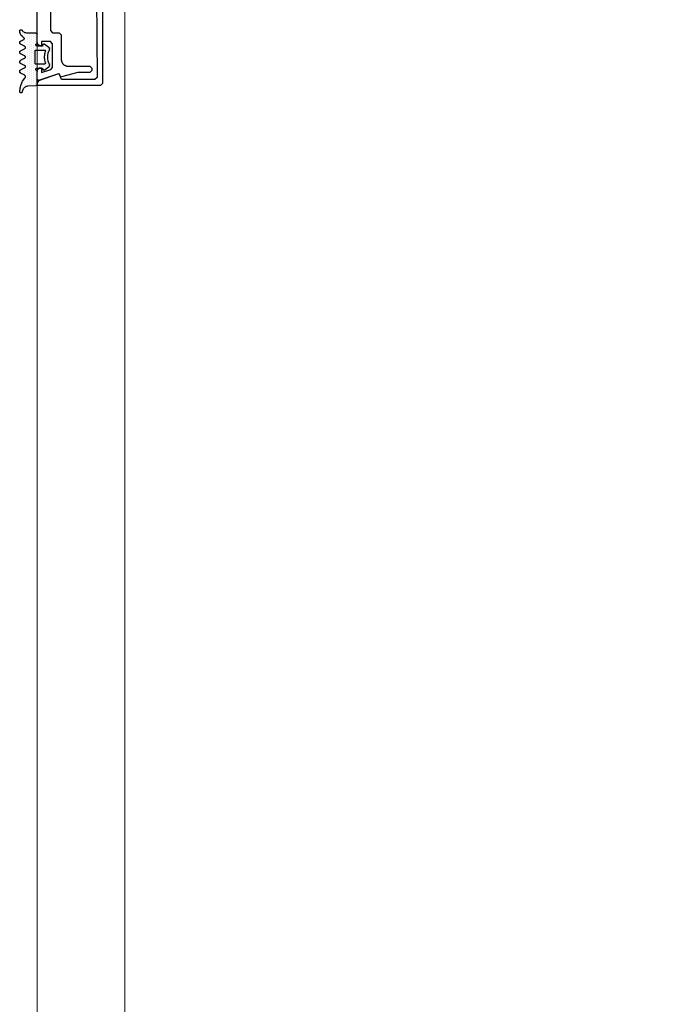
# Model space of a CAD drawing. Extents: x 4615668 to 9294084, y 5325188 to 10688993.
# Tile 263 of 656: x 4639518 to 4639533, y 5327489 to 5327511. Entities that reach past the tile are written whole.
import ezdxf

# ---------------------------------------------------------------- set-up
doc = ezdxf.new("R2010")
doc.units = 0
doc.header["$MEASUREMENT"] = 0
doc.layers.add('A_wymiary', color=152, linetype='Continuous', lineweight=5)
for name, color, linetype in [('CrossSectionsGums', 7, 'Continuous'), ('CrossSectionsProfils', 7, 'Continuous'), ('DIM', 7, 'Continuous')]:
    doc.layers.add(name, color=color, linetype=linetype)
doc.styles.add('Arial Narrow 20', font='arial.ttf', dxfattribs={"height": 20})
doc.dimstyles.new('1do100 ok', dxfattribs={"dimscale": 0.5, "dimtxt": 12, "dimasz": 25, "dimexe": 20, "dimexo": 0, "dimgap": 5, "dimtad": 1, "dimdec": 0, "dimzin": 9, "dimtxsty": 'Arial Narrow 20', "dimblk": 'ARCHTICK', "dimcen": 3, "dimdle": 20, "dimclrd": 256, "dimclre": 256, "dimclrt": 256, "dimadec": 0, "dimazin": 2, "dimtfac": 1, "dimtdec": 0, "dimtix": 1, "dimtmove": 2, "dimatfit": 3, "dimldrblk": 'NONE', "dimfxl": 0, "dimtvp": 1, "dimtolj": 1, "dimtzin": 0, "dimlwd": 5, "dimlwe": 5, "dimarcsym": 0})

# ---------------------------------------------------------------- blocks, each defined once
blk = doc.blocks.new('5032252X', base_point=(219.53, 286.06))
at = {"layer": 'CrossSectionsProfils', "flags": 128}
blk.add_lwpolyline([(242.62, 280.48), (241.63, 276.79), (241.63, 274.06), (241.13, 273.56), (240.63, 273.56), (240.13, 274.06), (240.13, 279.06), (240.12, 279.13), (240.12, 279.19), (240.11, 279.26), (240.1, 279.32), (240.09, 279.39), (240.08, 279.45), (240.06, 279.51), (240.04, 279.58), (240.01, 279.64), (239.99, 279.7), (239.96, 279.76), (239.93, 279.81), (239.89, 279.87), (239.86, 279.92), (239.82, 279.98), (239.78, 280.03), (239.73, 280.08), (239.69, 280.12), (239.64, 280.17), (239.59, 280.21), (239.54, 280.25), (239.49, 280.29), (239.43, 280.33), (239.38, 280.36), (239.32, 280.39), (239.26, 280.42), (239.2, 280.45), (239.14, 280.47), (239.08, 280.49), (239.01, 280.51), (238.95, 280.53), (238.89, 280.54), (238.82, 280.55), (238.76, 280.56), (238.69, 280.56), (238.63, 280.56), (233.03, 280.56), (232.53, 281.06), (232.53, 282.56), (232.03, 283.06), (219.78, 283.06), (219.53, 283.31), (219.28, 283.06), (207.03, 283.06), (206.53, 282.56), (206.53, 281.06), (206.03, 280.56), (200.43, 280.56), (200.36, 280.56), (200.3, 280.56), (200.23, 280.55), (200.17, 280.54), (200.1, 280.53), (200.04, 280.51), (199.98, 280.49), (199.91, 280.47), (199.85, 280.45), (199.79, 280.42), (199.73, 280.39), (199.68, 280.36), (199.62, 280.33), (199.57, 280.29), (199.51, 280.25), (199.46, 280.21), (199.41, 280.17), (199.37, 280.12), (199.32, 280.08), (199.28, 280.03), (199.24, 279.98), (199.2, 279.92), (199.16, 279.87), (199.13, 279.81), (199.1, 279.76), (199.07, 279.7), (199.04, 279.64), (199.02, 279.58), (199, 279.51), (198.98, 279.45), (198.96, 279.39), (198.95, 279.32), (198.94, 279.26), (198.93, 279.19), (198.93, 279.13), (198.93, 279.06), (198.93, 274.06), (198.43, 273.56), (197.93, 273.56), (197.43, 274.06), (197.43, 276.79), (196.44, 280.48), (196.62, 280.84), (196.99, 280.97), (197.12, 281.22), (195.64, 285.8), (195.83, 286.06), (198.03, 286.06), (198.53, 285.56), (198.53, 285.07), (197.45, 285.07), (198.15, 282.91), (198.62, 282.56), (204.03, 282.56), (204.53, 283.06), (204.53, 285.07), (203.53, 285.07), (203.53, 285.56), (204.03, 286.06), (235.03, 286.06), (235.53, 285.56), (235.53, 285.07), (234.53, 285.07), (234.53, 283.06), (235.03, 282.56), (240.43, 282.56), (240.9, 282.91), (241.6, 285.07), (240.53, 285.07), (240.53, 285.56), (241.03, 286.06), (243.23, 286.06), (243.42, 285.8), (241.94, 281.22), (242.06, 280.97), (242.43, 280.84), (242.62, 280.48)], dxfattribs=at)
blk = doc.blocks.new('K41_7891_X', base_point=(69.24231, 1066.76321))
at = {"layer": 'CrossSectionsProfils'}
for p, q in [((44.44231, 1066.76321), (44.24231, 1066.56321)), ((44.24231, 1066.56321), (44.24231, 1052.26321)), ((44.77159, 1066.76321), (44.44231, 1066.76321)), ((45.24143, 1066.43422), (44.77159, 1066.76321)), ((93.71303, 1066.76321), (93.24318, 1066.43422)), ((94.04231, 1066.76321), (93.71303, 1066.76321)), ((94.24231, 1066.56321), (94.04231, 1066.76321)), ((94.24231, 1052.26321), (94.24231, 1066.56321)), ((46.88025, 1061.93161), (45.24143, 1066.43422)), ((93.24318, 1066.43422), (91.60437, 1061.93161)), ((45.54231, 1061.23181), (46.76071, 1061.67527)), ((45.54231, 1053.56323), (45.54231, 1061.23181)), ((46.76071, 1061.67527), (46.88025, 1061.93161)), ((91.60437, 1061.93161), (91.7239, 1061.67527)), ((91.7239, 1061.67527), (92.94231, 1061.23181)), ((92.94231, 1061.23181), (92.94231, 1053.56323)), ((46.04662, 1053.06324), (45.54231, 1053.56323)), ((69.24231, 1053.26321), (46.04662, 1053.06324)), ((92.438, 1053.06324), (69.24231, 1053.26321)), ((92.94231, 1053.56323), (92.438, 1053.06324)), ((44.24231, 1052.26321), (44.74231, 1051.76321)), ((44.74231, 1051.76321), (93.74231, 1051.76321)), ((93.74231, 1051.76321), (94.24231, 1052.26321))]:
    blk.add_line(p, q, dxfattribs=at)
blk = doc.blocks.new('Hatch19036', base_point=(5719.19, 731.85))
at = {"layer": 'CrossSectionsGums', "color": 8}
for p, q in [((6276.66, 666.61), (6276.66, 666.61)), ((6276.9, 666.14), (6276.9, 666.14)), ((6277.14, 666.61), (6277.14, 666.61)), ((6277.38, 666.14), (6277.38, 666.14)), ((6277.85, 666.14), (6277.85, 666.14)), ((6279.28, 666.14), (6279.28, 666.14)), ((6279.52, 666.61), (6279.52, 666.61)), ((6279.76, 666.14), (6279.76, 666.14)), ((6281.19, 666.14), (6281.19, 666.14)), ((6281.42, 666.61), (6281.42, 666.61)), ((6281.66, 666.14), (6281.66, 666.14)), ((6281.9, 666.61), (6281.9, 666.61)), ((6282.14, 666.14), (6282.14, 666.14)), ((6283.57, 666.14), (6283.57, 666.14)), ((6283.8, 666.61), (6283.8, 666.61)), ((6284.04, 666.14), (6284.04, 666.14)), ((6285.47, 666.14), (6285.47, 666.14)), ((6285.71, 666.61), (6285.71, 666.61)), ((6285.95, 666.14), (6285.95, 666.14)), ((6286.19, 666.61), (6286.19, 666.61)), ((6286.42, 666.14), (6286.42, 666.14)), ((6288.33, 666.14), (6288.33, 666.14)), ((6288.8, 666.14), (6288.8, 666.14)), ((6289.28, 666.14), (6289.28, 666.14)), ((6289.52, 666.61), (6289.52, 666.61)), ((6289.76, 666.14), (6289.76, 666.14)), ((6290, 666.61), (6290, 666.61)), ((6290.23, 666.14), (6290.23, 666.14)), ((6290.47, 666.61), (6290.47, 666.61)), ((6277.37, 665.18), (6277.37, 665.18)), ((6277.37, 664.23), (6277.37, 664.23)), ((6277.61, 665.66), (6277.61, 665.66)), ((6277.61, 664.71), (6277.61, 664.71)), ((6277.61, 663.76), (6277.61, 663.76)), ((6277.85, 665.18), (6277.85, 665.18)), ((6277.85, 664.23), (6277.85, 664.23)), ((6278.09, 665.66), (6278.09, 665.66)), ((6278.09, 664.71), (6278.09, 664.71)), ((6278.09, 663.76), (6278.09, 663.76)), ((6278.33, 665.18), (6278.33, 665.18)), ((6278.33, 664.23), (6278.33, 664.23)), ((6278.57, 665.66), (6278.57, 665.66)), ((6278.57, 664.71), (6278.57, 664.71)), ((6278.57, 663.76), (6278.57, 663.76)), ((6278.8, 665.18), (6278.8, 665.18)), ((6278.8, 664.23), (6278.8, 664.23)), ((6279.04, 665.66), (6279.04, 665.66)), ((6279.04, 664.71), (6279.04, 664.71)), ((6279.04, 663.76), (6279.04, 663.76)), ((6279.28, 665.18), (6279.28, 665.18)), ((6279.28, 664.23), (6279.28, 664.23)), ((6279.52, 665.66), (6279.52, 665.66)), ((6279.52, 664.71), (6279.52, 664.71)), ((6279.52, 663.76), (6279.52, 663.76)), ((6279.76, 665.18), (6279.76, 665.18)), ((6279.76, 664.23), (6279.76, 664.23)), ((6279.99, 665.66), (6279.99, 665.66)), ((6279.99, 664.71), (6279.99, 664.71)), ((6279.99, 663.76), (6279.99, 663.76)), ((6280.23, 665.18), (6280.23, 665.18)), ((6280.23, 664.23), (6280.23, 664.23)), ((6280.47, 664.71), (6280.47, 664.71)), ((6280.47, 663.76), (6280.47, 663.76)), ((6280.71, 665.18), (6280.71, 665.18)), ((6280.71, 664.23), (6280.71, 664.23)), ((6280.95, 665.66), (6280.95, 665.66)), ((6280.95, 664.71), (6280.95, 664.71)), ((6280.95, 663.76), (6280.95, 663.76)), ((6281.18, 665.18), (6281.18, 665.18)), ((6281.18, 664.23), (6281.18, 664.23)), ((6281.42, 665.66), (6281.42, 665.66)), ((6281.42, 664.71), (6281.42, 664.71)), ((6281.42, 663.76), (6281.42, 663.76)), ((6281.66, 665.18), (6281.66, 665.18)), ((6281.66, 664.23), (6281.66, 664.23)), ((6281.9, 665.66), (6281.9, 665.66)), ((6281.9, 664.71), (6281.9, 664.71)), ((6281.9, 663.76), (6281.9, 663.76)), ((6282.14, 665.18), (6282.14, 665.18)), ((6282.14, 664.23), (6282.14, 664.23)), ((6282.38, 665.66), (6282.38, 665.66)), ((6282.38, 664.71), (6282.38, 664.71)), ((6282.38, 663.76), (6282.38, 663.76)), ((6282.61, 665.18), (6282.61, 665.18)), ((6282.61, 664.23), (6282.61, 664.23)), ((6282.85, 664.71), (6282.85, 664.71)), ((6282.85, 663.76), (6282.85, 663.76)), ((6283.09, 665.18), (6283.09, 665.18)), ((6283.09, 664.23), (6283.09, 664.23)), ((6283.33, 665.66), (6283.33, 665.66)), ((6283.33, 664.71), (6283.33, 664.71)), ((6283.33, 663.76), (6283.33, 663.76)), ((6283.57, 665.18), (6283.57, 665.18)), ((6283.57, 664.23), (6283.57, 664.23)), ((6283.8, 665.66), (6283.8, 665.66)), ((6283.8, 664.71), (6283.8, 664.71)), ((6283.8, 663.76), (6283.8, 663.76)), ((6284.04, 665.18), (6284.04, 665.18)), ((6284.04, 664.23), (6284.04, 664.23)), ((6284.28, 665.66), (6284.28, 665.66)), ((6284.28, 664.71), (6284.28, 664.71)), ((6284.28, 663.76), (6284.28, 663.76)), ((6284.52, 665.18), (6284.52, 665.18)), ((6284.52, 664.23), (6284.52, 664.23)), ((6284.76, 664.71), (6284.76, 664.71)), ((6284.76, 663.76), (6284.76, 663.76)), ((6284.99, 665.18), (6284.99, 665.18)), ((6284.99, 664.23), (6284.99, 664.23)), ((6285.23, 665.66), (6285.23, 665.66)), ((6285.23, 664.71), (6285.23, 664.71)), ((6285.23, 663.76), (6285.23, 663.76)), ((6285.47, 665.18), (6285.47, 665.18)), ((6285.47, 664.23), (6285.47, 664.23)), ((6285.71, 665.66), (6285.71, 665.66)), ((6285.71, 664.71), (6285.71, 664.71)), ((6285.71, 663.76), (6285.71, 663.76)), ((6285.95, 665.18), (6285.95, 665.18)), ((6285.95, 664.23), (6285.95, 664.23)), ((6286.19, 665.66), (6286.19, 665.66)), ((6286.19, 664.71), (6286.19, 664.71)), ((6286.19, 663.76), (6286.19, 663.76)), ((6286.42, 665.18), (6286.42, 665.18)), ((6286.42, 664.23), (6286.42, 664.23)), ((6286.66, 665.66), (6286.66, 665.66)), ((6286.66, 664.71), (6286.66, 664.71)), ((6286.66, 663.76), (6286.66, 663.76)), ((6286.9, 665.18), (6286.9, 665.18)), ((6286.9, 664.23), (6286.9, 664.23)), ((6287.14, 664.71), (6287.14, 664.71)), ((6287.14, 663.76), (6287.14, 663.76)), ((6287.38, 665.18), (6287.38, 665.18)), ((6287.38, 664.23), (6287.38, 664.23)), ((6287.61, 665.66), (6287.61, 665.66)), ((6287.61, 664.71), (6287.61, 664.71)), ((6287.61, 663.76), (6287.61, 663.76)), ((6287.85, 665.18), (6287.85, 665.18)), ((6287.85, 664.23), (6287.85, 664.23)), ((6288.09, 665.66), (6288.09, 665.66)), ((6288.09, 664.71), (6288.09, 664.71)), ((6288.09, 663.76), (6288.09, 663.76)), ((6288.33, 665.18), (6288.33, 665.18)), ((6288.33, 664.23), (6288.33, 664.23)), ((6288.57, 665.66), (6288.57, 665.66)), ((6288.57, 664.71), (6288.57, 664.71)), ((6288.57, 663.76), (6288.57, 663.76)), ((6288.8, 665.18), (6288.8, 665.18)), ((6288.8, 664.23), (6288.8, 664.23)), ((6289.04, 665.66), (6289.04, 665.66)), ((6289.04, 664.71), (6289.04, 664.71)), ((6289.04, 663.76), (6289.04, 663.76)), ((6289.28, 665.18), (6289.28, 665.18)), ((6289.28, 664.23), (6289.28, 664.23)), ((6289.52, 665.66), (6289.52, 665.66)), ((6277.38, 663.28), (6277.38, 663.28)), ((6277.85, 663.28), (6277.85, 663.28)), ((6278.33, 663.28), (6278.33, 663.28)), ((6278.8, 663.28), (6278.8, 663.28)), ((6279.28, 663.28), (6279.28, 663.28)), ((6279.76, 663.28), (6279.76, 663.28)), ((6280.23, 663.28), (6280.23, 663.28)), ((6280.47, 662.8), (6280.47, 662.8)), ((6280.47, 661.85), (6280.47, 661.85)), ((6280.71, 663.28), (6280.71, 663.28)), ((6280.71, 662.33), (6280.71, 662.33)), ((6280.95, 662.8), (6280.95, 662.8)), ((6280.95, 661.85), (6280.95, 661.85)), ((6281.19, 663.28), (6281.19, 663.28)), ((6284.52, 663.28), (6284.52, 663.28)), ((6284.52, 662.33), (6284.52, 662.33)), ((6284.76, 662.8), (6284.76, 662.8)), ((6284.76, 661.85), (6284.76, 661.85)), ((6284.99, 662.33), (6284.99, 662.33)), ((6285, 663.28), (6285, 663.28)), ((6285.23, 662.8), (6285.23, 662.8)), ((6285.23, 661.85), (6285.23, 661.85)), ((6285.47, 663.28), (6285.47, 663.28)), ((6285.95, 663.28), (6285.95, 663.28)), ((6286.42, 663.28), (6286.42, 663.28)), ((6286.9, 663.28), (6286.9, 663.28)), ((6287.38, 663.28), (6287.38, 663.28)), ((6287.85, 663.28), (6287.85, 663.28)), ((6288.33, 663.28), (6288.33, 663.28)), ((6288.8, 663.28), (6288.8, 663.28)), ((6279.76, 661.37), (6279.76, 661.37)), ((6280.23, 661.37), (6280.23, 661.37)), ((6280.47, 660.9), (6280.47, 660.9)), ((6280.71, 661.37), (6280.71, 661.37)), ((6280.71, 660.42), (6280.71, 660.42)), ((6280.95, 660.9), (6280.95, 660.9)), ((6281.19, 660.42), (6281.19, 660.42)), ((6281.42, 660.9), (6281.42, 660.9)), ((6281.66, 660.42), (6281.66, 660.42)), ((6281.9, 660.9), (6281.9, 660.9)), ((6282.14, 660.42), (6282.14, 660.42)), ((6282.38, 660.9), (6282.38, 660.9)), ((6282.85, 660.9), (6282.85, 660.9)), ((6283.33, 660.9), (6283.33, 660.9)), ((6283.57, 660.42), (6283.57, 660.42)), ((6283.8, 660.9), (6283.8, 660.9)), ((6284.04, 660.42), (6284.04, 660.42)), ((6284.28, 660.9), (6284.28, 660.9)), ((6284.52, 661.37), (6284.52, 661.37)), ((6284.52, 660.42), (6284.52, 660.42)), ((6284.76, 660.9), (6284.76, 660.9)), ((6284.99, 661.37), (6284.99, 661.37)), ((6285, 660.42), (6285, 660.42)), ((6285.23, 660.9), (6285.23, 660.9)), ((6285.47, 661.37), (6285.47, 661.37))]:
    blk.add_line(p, q, dxfattribs=at)
blk = doc.blocks.new('120480', base_point=(6282.48, 662.75))
at = {"layer": 'CrossSectionsGums', "color": 1}
for p, q in [((6276.5, 666.64), (6276.48, 666.59)), ((6276.48, 666.59), (6276.48, 666.54)), ((6276.48, 666.54), (6276.49, 666.49)), ((6276.49, 666.49), (6276.5, 666.44)), ((6276.51, 666.69), (6276.5, 666.64)), ((6276.5, 666.44), (6276.52, 666.39)), ((6276.54, 666.73), (6276.51, 666.69)), ((6276.52, 666.39), (6276.55, 666.35)), ((6276.58, 666.77), (6276.54, 666.73)), ((6276.55, 666.35), (6276.59, 666.32)), ((6276.62, 666.8), (6276.58, 666.77)), ((6276.59, 666.32), (6276.63, 666.29)), ((6276.66, 666.82), (6276.62, 666.8)), ((6276.81, 666.17), (6276.63, 666.29)), ((6276.71, 666.84), (6276.66, 666.82)), ((6276.76, 666.85), (6276.71, 666.84)), ((6276.81, 666.85), (6276.76, 666.85)), ((6277.16, 666.78), (6276.81, 666.85)), ((6276.96, 666.02), (6276.81, 666.17)), ((6277.08, 665.85), (6276.96, 666.02)), ((6277.49, 666.66), (6277.16, 666.78)), ((6277.79, 666.48), (6277.49, 666.66)), ((6278.05, 666.24), (6277.79, 666.48)), ((6278.28, 665.97), (6278.05, 666.24)), ((6278.77, 665.97), (6278.8, 666.01)), ((6278.8, 666.01), (6279.08, 666.62)), ((6279.11, 666.68), (6279.08, 666.62)), ((6279.16, 666.73), (6279.11, 666.68)), ((6279.21, 666.78), (6279.16, 666.73)), ((6279.27, 666.81), (6279.21, 666.78)), ((6279.34, 666.83), (6279.27, 666.81)), ((6279.41, 666.85), (6279.34, 666.83)), ((6279.48, 666.85), (6279.41, 666.85)), ((6279.55, 666.83), (6279.48, 666.85)), ((6279.61, 666.81), (6279.55, 666.83)), ((6279.67, 666.78), (6279.61, 666.81)), ((6279.72, 666.73), (6279.67, 666.78)), ((6279.77, 666.68), (6279.72, 666.73)), ((6279.8, 666.62), (6279.77, 666.68)), ((6279.8, 666.62), (6280.18, 665.81)), ((6280.9, 665.81), (6281.28, 666.62)), ((6281.31, 666.68), (6281.28, 666.62)), ((6281.36, 666.73), (6281.31, 666.68)), ((6281.41, 666.78), (6281.36, 666.73)), ((6281.47, 666.81), (6281.41, 666.78)), ((6281.54, 666.83), (6281.47, 666.81)), ((6281.61, 666.85), (6281.54, 666.83)), ((6281.68, 666.85), (6281.61, 666.85)), ((6281.75, 666.83), (6281.68, 666.85)), ((6281.81, 666.81), (6281.75, 666.83)), ((6281.87, 666.78), (6281.81, 666.81)), ((6281.92, 666.73), (6281.87, 666.78)), ((6281.97, 666.68), (6281.92, 666.73)), ((6282, 666.62), (6281.97, 666.68)), ((6282, 666.62), (6282.38, 665.81)), ((6283.1, 665.81), (6283.48, 666.62)), ((6283.51, 666.68), (6283.48, 666.62)), ((6283.56, 666.73), (6283.51, 666.68)), ((6283.61, 666.78), (6283.56, 666.73)), ((6283.67, 666.81), (6283.61, 666.78)), ((6283.74, 666.83), (6283.67, 666.81)), ((6283.81, 666.85), (6283.74, 666.83)), ((6283.88, 666.85), (6283.81, 666.85)), ((6283.95, 666.83), (6283.88, 666.85)), ((6284.01, 666.81), (6283.95, 666.83)), ((6284.07, 666.78), (6284.01, 666.81)), ((6284.12, 666.73), (6284.07, 666.78)), ((6284.17, 666.68), (6284.12, 666.73)), ((6284.2, 666.62), (6284.17, 666.68)), ((6284.2, 666.62), (6284.58, 665.81)), ((6285.3, 665.81), (6285.68, 666.62)), ((6285.71, 666.68), (6285.68, 666.62)), ((6285.76, 666.73), (6285.71, 666.68)), ((6285.81, 666.78), (6285.76, 666.73)), ((6285.87, 666.81), (6285.81, 666.78)), ((6285.94, 666.83), (6285.87, 666.81)), ((6286.01, 666.85), (6285.94, 666.83)), ((6286.08, 666.85), (6286.01, 666.85)), ((6286.15, 666.83), (6286.08, 666.85)), ((6286.21, 666.81), (6286.15, 666.83)), ((6286.27, 666.78), (6286.21, 666.81)), ((6286.32, 666.73), (6286.27, 666.78)), ((6286.37, 666.68), (6286.32, 666.73)), ((6286.4, 666.62), (6286.37, 666.68)), ((6286.4, 666.62), (6286.75, 665.87)), ((6288.22, 666.18), (6287.52, 665.7)), ((6288.98, 666.54), (6288.22, 666.18)), ((6289.8, 666.76), (6288.98, 666.54)), ((6290.64, 666.85), (6289.8, 666.76)), ((6290.13, 666.04), (6289.94, 665.96)), ((6290.74, 666.27), (6290.13, 666.04)), ((6290.69, 666.84), (6290.64, 666.85)), ((6290.74, 666.83), (6290.69, 666.84)), ((6290.79, 666.81), (6290.74, 666.83)), ((6290.74, 666.27), (6290.79, 666.29)), ((6290.83, 666.78), (6290.79, 666.81)), ((6290.79, 666.29), (6290.84, 666.32)), ((6290.87, 666.74), (6290.83, 666.78)), ((6290.84, 666.32), (6290.87, 666.36)), ((6290.9, 666.7), (6290.87, 666.74)), ((6290.87, 666.36), (6290.9, 666.4)), ((6290.92, 666.65), (6290.9, 666.7)), ((6290.9, 666.4), (6290.92, 666.45)), ((6290.94, 666.6), (6290.92, 666.65)), ((6290.92, 666.45), (6290.94, 666.5)), ((6290.94, 666.55), (6290.94, 666.6)), ((6290.94, 666.5), (6290.94, 666.55)), ((6277.17, 665.66), (6277.08, 665.85)), ((6277.22, 665.45), (6277.17, 665.66)), ((6277.24, 665.24), (6277.22, 665.45)), ((6277.24, 663.15), (6277.24, 665.24)), ((6278.28, 665.97), (6278.31, 665.93)), ((6278.31, 665.93), (6278.35, 665.9)), ((6278.35, 665.9), (6278.39, 665.87)), ((6278.39, 665.87), (6278.44, 665.85)), ((6278.44, 665.85), (6278.5, 665.84)), ((6278.5, 665.84), (6278.55, 665.84)), ((6278.55, 665.84), (6278.6, 665.85)), ((6278.6, 665.85), (6278.65, 665.87)), ((6278.65, 665.87), (6278.7, 665.89)), ((6278.7, 665.89), (6278.74, 665.93)), ((6278.74, 665.93), (6278.77, 665.97)), ((6280.18, 665.81), (6280.21, 665.75)), ((6280.21, 665.75), (6280.26, 665.7)), ((6280.26, 665.7), (6280.31, 665.65)), ((6280.31, 665.65), (6280.37, 665.62)), ((6280.37, 665.62), (6280.44, 665.6)), ((6280.44, 665.6), (6280.51, 665.58)), ((6280.51, 665.58), (6280.58, 665.58)), ((6280.58, 665.58), (6280.65, 665.6)), ((6280.65, 665.6), (6280.71, 665.62)), ((6280.71, 665.62), (6280.77, 665.65)), ((6280.77, 665.65), (6280.82, 665.7)), ((6280.82, 665.7), (6280.87, 665.75)), ((6280.87, 665.75), (6280.9, 665.81)), ((6282.38, 665.81), (6282.41, 665.75)), ((6282.41, 665.75), (6282.46, 665.7)), ((6282.46, 665.7), (6282.51, 665.65)), ((6282.51, 665.65), (6282.57, 665.62)), ((6282.57, 665.62), (6282.64, 665.6)), ((6282.64, 665.6), (6282.71, 665.58)), ((6282.71, 665.58), (6282.78, 665.58)), ((6282.78, 665.58), (6282.85, 665.6)), ((6282.85, 665.6), (6282.91, 665.62)), ((6282.91, 665.62), (6282.97, 665.65)), ((6282.97, 665.65), (6283.02, 665.7)), ((6283.02, 665.7), (6283.07, 665.75)), ((6283.07, 665.75), (6283.1, 665.81)), ((6284.58, 665.81), (6284.61, 665.75)), ((6284.61, 665.75), (6284.66, 665.7)), ((6284.66, 665.7), (6284.71, 665.65)), ((6284.71, 665.65), (6284.77, 665.62)), ((6284.77, 665.62), (6284.84, 665.6)), ((6284.84, 665.6), (6284.91, 665.58)), ((6284.91, 665.58), (6284.98, 665.58)), ((6284.98, 665.58), (6285.05, 665.6)), ((6285.05, 665.6), (6285.11, 665.62)), ((6285.11, 665.62), (6285.17, 665.65)), ((6285.17, 665.65), (6285.22, 665.7)), ((6285.22, 665.7), (6285.27, 665.75)), ((6285.27, 665.75), (6285.3, 665.81)), ((6286.75, 665.87), (6286.8, 665.79)), ((6286.8, 665.79), (6286.86, 665.72)), ((6286.86, 665.72), (6286.93, 665.67)), ((6286.93, 665.67), (6287.01, 665.62)), ((6287.01, 665.62), (6287.1, 665.59)), ((6287.1, 665.59), (6287.19, 665.58)), ((6287.19, 665.58), (6287.28, 665.59)), ((6287.28, 665.59), (6287.37, 665.61)), ((6287.37, 665.61), (6287.45, 665.65)), ((6287.45, 665.65), (6287.52, 665.7)), ((6289.34, 664.98), (6289.24, 663.13)), ((6289.37, 665.17), (6289.34, 664.98)), ((6289.42, 665.37), (6289.37, 665.17)), ((6289.52, 665.54), (6289.42, 665.37)), ((6289.63, 665.7), (6289.52, 665.54)), ((6289.78, 665.84), (6289.63, 665.7)), ((6289.94, 665.96), (6289.78, 665.84)), ((6277.24, 663.15), (6277.25, 663.1)), ((6277.25, 663.1), (6277.26, 663.05)), ((6277.26, 663.05), (6277.28, 663)), ((6277.28, 663), (6277.31, 662.96)), ((6277.31, 662.96), (6277.35, 662.92)), ((6277.35, 662.92), (6277.39, 662.89)), ((6277.39, 662.89), (6277.44, 662.87)), ((6277.44, 662.87), (6277.49, 662.85)), ((6277.49, 662.85), (6277.54, 662.85)), ((6279.42, 662.85), (6277.54, 662.85)), ((6279.42, 662.85), (6279.47, 662.85)), ((6279.47, 662.85), (6279.53, 662.87)), ((6279.53, 662.87), (6279.57, 662.89)), ((6279.57, 662.89), (6279.62, 662.92)), ((6279.62, 662.92), (6279.65, 662.95)), ((6279.65, 662.95), (6279.68, 663)), ((6279.71, 663.04), (6279.68, 663)), ((6279.75, 663.08), (6279.71, 663.04)), ((6279.79, 663.11), (6279.75, 663.08)), ((6279.8, 661.5), (6279.78, 661.48)), ((6279.84, 663.13), (6279.79, 663.11)), ((6279.83, 661.52), (6279.8, 661.5)), ((6279.86, 661.54), (6279.83, 661.52)), ((6279.89, 663.14), (6279.84, 663.13)), ((6279.89, 661.55), (6279.86, 661.54)), ((6279.94, 663.15), (6279.89, 663.14)), ((6279.89, 661.55), (6280.24, 661.65)), ((6279.99, 663.14), (6279.94, 663.15)), ((6280.04, 663.13), (6279.99, 663.14)), ((6280.09, 663.11), (6280.04, 663.13)), ((6280.13, 663.08), (6280.09, 663.11)), ((6280.17, 663.04), (6280.13, 663.08)), ((6280.2, 663), (6280.17, 663.04)), ((6280.22, 662.95), (6280.2, 663)), ((6280.24, 662.9), (6280.22, 662.95)), ((6280.24, 662.85), (6280.24, 662.9)), ((6280.24, 661.65), (6280.24, 662.85)), ((6281.15, 663.18), (6281.14, 663.15)), ((6281.14, 663.15), (6281.14, 661.17)), ((6281.17, 663.25), (6281.15, 663.22)), ((6281.15, 663.22), (6281.15, 663.18)), ((6281.19, 663.28), (6281.17, 663.25)), ((6281.21, 663.3), (6281.19, 663.28)), ((6281.24, 663.32), (6281.21, 663.3)), ((6281.27, 663.34), (6281.24, 663.32)), ((6281.31, 663.34), (6281.27, 663.34)), ((6281.34, 663.35), (6281.31, 663.34)), ((6284.14, 663.35), (6281.34, 663.35)), ((6284.18, 663.34), (6284.14, 663.35)), ((6284.21, 663.34), (6284.18, 663.34)), ((6284.24, 663.32), (6284.21, 663.34)), ((6284.27, 663.3), (6284.24, 663.32)), ((6284.3, 663.28), (6284.27, 663.3)), ((6284.32, 663.25), (6284.3, 663.28)), ((6284.33, 663.22), (6284.32, 663.25)), ((6284.34, 663.18), (6284.33, 663.22)), ((6284.34, 663.15), (6284.34, 663.18)), ((6284.34, 661.17), (6284.34, 663.15)), ((6285.25, 662.9), (6285.24, 662.85)), ((6285.24, 662.85), (6285.24, 661.65)), ((6285.24, 661.65), (6285.59, 661.55)), ((6285.26, 662.95), (6285.25, 662.9)), ((6285.28, 663), (6285.26, 662.95)), ((6285.31, 663.04), (6285.28, 663)), ((6285.35, 663.08), (6285.31, 663.04)), ((6285.39, 663.11), (6285.35, 663.08)), ((6285.44, 663.13), (6285.39, 663.11)), ((6285.49, 663.14), (6285.44, 663.13)), ((6285.54, 663.15), (6285.49, 663.14)), ((6285.59, 663.14), (6285.54, 663.15)), ((6285.64, 663.13), (6285.59, 663.14)), ((6285.63, 661.54), (6285.59, 661.55)), ((6285.66, 661.52), (6285.63, 661.54)), ((6285.69, 663.11), (6285.64, 663.13)), ((6285.68, 661.5), (6285.66, 661.52)), ((6285.71, 661.48), (6285.68, 661.5)), ((6285.73, 663.08), (6285.69, 663.11)), ((6285.77, 663.04), (6285.73, 663.08)), ((6285.8, 663), (6285.77, 663.04)), ((6285.8, 663), (6285.83, 662.96)), ((6285.83, 662.96), (6285.87, 662.92)), ((6285.87, 662.92), (6285.91, 662.89)), ((6285.91, 662.89), (6285.96, 662.87)), ((6285.96, 662.87), (6286.01, 662.85)), ((6286.01, 662.85), (6286.06, 662.85)), ((6288.94, 662.85), (6286.06, 662.85)), ((6288.94, 662.85), (6288.99, 662.85)), ((6288.99, 662.85), (6289.04, 662.86)), ((6289.04, 662.86), (6289.09, 662.89)), ((6289.09, 662.89), (6289.13, 662.91)), ((6289.13, 662.91), (6289.17, 662.95)), ((6289.17, 662.95), (6289.2, 662.99)), ((6289.2, 662.99), (6289.22, 663.03)), ((6289.22, 663.03), (6289.23, 663.08)), ((6289.23, 663.08), (6289.24, 663.13)), ((6279.75, 661.41), (6279.74, 661.38)), ((6279.74, 661.38), (6279.74, 661.34)), ((6279.74, 661.34), (6279.75, 661.31)), ((6279.76, 661.44), (6279.75, 661.41)), ((6279.75, 661.31), (6279.76, 661.28)), ((6279.78, 661.48), (6279.76, 661.44)), ((6279.76, 661.28), (6279.78, 661.25)), ((6280.53, 660.18), (6279.78, 661.25)), ((6280.53, 660.18), (6280.56, 660.13)), ((6280.56, 660.13), (6280.61, 660.1)), ((6280.61, 660.1), (6280.66, 660.07)), ((6280.66, 660.07), (6280.72, 660.05)), ((6280.72, 660.05), (6280.77, 660.05)), ((6281.07, 660.05), (6280.77, 660.05)), ((6281.07, 660.05), (6281.1, 660.05)), ((6281.1, 660.05), (6281.14, 660.06)), ((6281.14, 661.17), (6281.15, 661.14)), ((6281.14, 660.06), (6281.17, 660.07)), ((6281.15, 661.14), (6281.16, 661.1)), ((6281.16, 661.1), (6281.17, 661.07)), ((6281.17, 661.07), (6281.19, 661.04)), ((6281.17, 660.07), (6281.2, 660.08)), ((6281.19, 661.04), (6281.22, 661.02)), ((6281.8, 660.31), (6281.2, 660.08)), ((6281.22, 661.02), (6281.25, 661)), ((6281.25, 661), (6281.28, 660.98)), ((6281.28, 660.98), (6281.32, 660.97)), ((6281.32, 660.97), (6281.36, 660.97)), ((6281.36, 660.97), (6281.39, 660.98)), ((6282.06, 661.11), (6281.39, 660.98)), ((6282.42, 660.43), (6281.8, 660.31)), ((6282.74, 661.15), (6282.06, 661.11)), ((6283.06, 660.43), (6282.42, 660.43)), ((6283.42, 661.11), (6282.74, 661.15)), ((6283.69, 660.31), (6283.06, 660.43)), ((6284.09, 660.98), (6283.42, 661.11)), ((6284.28, 660.08), (6283.69, 660.31)), ((6284.09, 660.98), (6284.13, 660.97)), ((6284.13, 660.97), (6284.16, 660.97)), ((6284.16, 660.97), (6284.2, 660.98)), ((6284.2, 660.98), (6284.23, 661)), ((6284.23, 661), (6284.26, 661.02)), ((6284.26, 661.02), (6284.29, 661.04)), ((6284.28, 660.08), (6284.31, 660.07)), ((6284.29, 661.04), (6284.31, 661.07)), ((6284.31, 661.07), (6284.33, 661.1)), ((6284.31, 660.07), (6284.35, 660.06)), ((6284.33, 661.1), (6284.34, 661.14)), ((6284.34, 661.14), (6284.34, 661.17)), ((6284.35, 660.06), (6284.38, 660.05)), ((6284.38, 660.05), (6284.42, 660.05)), ((6284.71, 660.05), (6284.42, 660.05)), ((6284.71, 660.05), (6284.77, 660.05)), ((6284.77, 660.05), (6284.82, 660.07)), ((6284.82, 660.07), (6284.87, 660.1)), ((6284.87, 660.1), (6284.92, 660.13)), ((6284.92, 660.13), (6284.96, 660.18)), ((6285.71, 661.25), (6284.96, 660.18)), ((6285.72, 661.45), (6285.71, 661.48)), ((6285.71, 661.25), (6285.72, 661.28)), ((6285.74, 661.41), (6285.72, 661.45)), ((6285.72, 661.28), (6285.74, 661.31)), ((6285.74, 661.38), (6285.74, 661.41)), ((6285.74, 661.34), (6285.74, 661.38)), ((6285.74, 661.31), (6285.74, 661.34))]:
    blk.add_line(p, q, dxfattribs=at)
at = {"layer": 'CrossSectionsGums'}
blk.add_blockref('Hatch19036', (5719.19, 731.85), dxfattribs=at)
blk = doc.blocks.new('G$CF6DD062E')
at = {"layer": 'A_wymiary', "ltscale": 40}
blk.add_lwpolyline([(912.15, 635.33), (932.15, 635.33), (932.15, 6965.31), (912.15, 6965.31), (912.15, 635.69)], dxfattribs=at)
at = {"layer": 'CrossSectionsGums', "yscale": -1, "rotation": 270}
blk.add_blockref('120480', (912.25, 4242.03), dxfattribs=at)
at = {"layer": 'CrossSectionsProfils', "rotation": 90.00000000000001}
for name, p in [('K41_7891_X', (912.15, 4260.33)), ('5032252X', (912.15, 4260.32))]:
    blk.add_blockref(name, p, dxfattribs=at)
blk = doc.blocks.new('_ArchTick')
at = {"color": 0, "linetype": 'ByBlock', "const_width": 0.15}
blk.add_lwpolyline([(-0.5, -0.5), (0.5, 0.5)], dxfattribs=at)
blk = doc.blocks.new('*D5685')
at = {"layer": 'Defpoints', "color": 0}
for p in [(4639513.783, 5327784.968), (4639627.699, 5327784.968), (4639498.783, 5327149.967)]:
    blk.add_point(p, dxfattribs=at)
at = {"layer": 'DIM', "lineweight": 5, "ltscale": 40}
for p, q in [((4639627.699, 5327139.967), (4639627.699, 5327794.968)), ((4639513.783, 5327784.968), (4639637.699, 5327784.968)), ((4639498.783, 5327149.967), (4639637.699, 5327149.967))]:
    blk.add_line(p, q, dxfattribs=at)
at = {"layer": 'DIM', "linetype": 'ByBlock', "lineweight": 5, "xscale": 12.5, "yscale": 12.5, "zscale": 12.5}
for p, rotation in [((4639627.699, 5327784.968), 90), ((4639627.699, 5327149.967), 270)]:
    blk.add_blockref('_ArchTick', p, dxfattribs=dict(at, rotation=rotation))
at = {"layer": 'DIM', "lineweight": 0, "ltscale": 40, "insert": (4639614.981, 5327467.467), "char_height": 20, "attachment_point": 5, "rotation": 90, "style": 'Arial Narrow 20'}
blk.add_mtext('\\A1;635', dxfattribs=at)
blk = doc.blocks.new('_None')

msp = doc.modelspace()

# ---------------------------------------------------------------- block references
at = {"layer": 'A_wymiary', "ltscale": 40, "xscale": 0.1, "yscale": 0.1, "zscale": 0.1}
msp.add_blockref('G$CF6DD062E', (4639427.168, 5327086.425), dxfattribs=at)

# ---------------------------------------------------------------- dimensions: what is measured, and where the dimension line sits
at = {"layer": 'DIM', "color": 1, "lineweight": 0, "ltscale": 40}
dim = msp.add_linear_dim(base=(4639627.699, 5327784.968), p1=(4639498.783, 5327149.967), p2=(4639513.783, 5327784.968), angle=90, dimstyle='1do100 ok', override={"dimfxl": 1, "dimfxlon": 0}, dxfattribs=at)
dim.commit()
dim.dimension.update_dxf_attribs({"geometry": '*D5685', "text_midpoint": (4639614.981, 5327467.467)})

doc.saveas('drawing.dxf')
